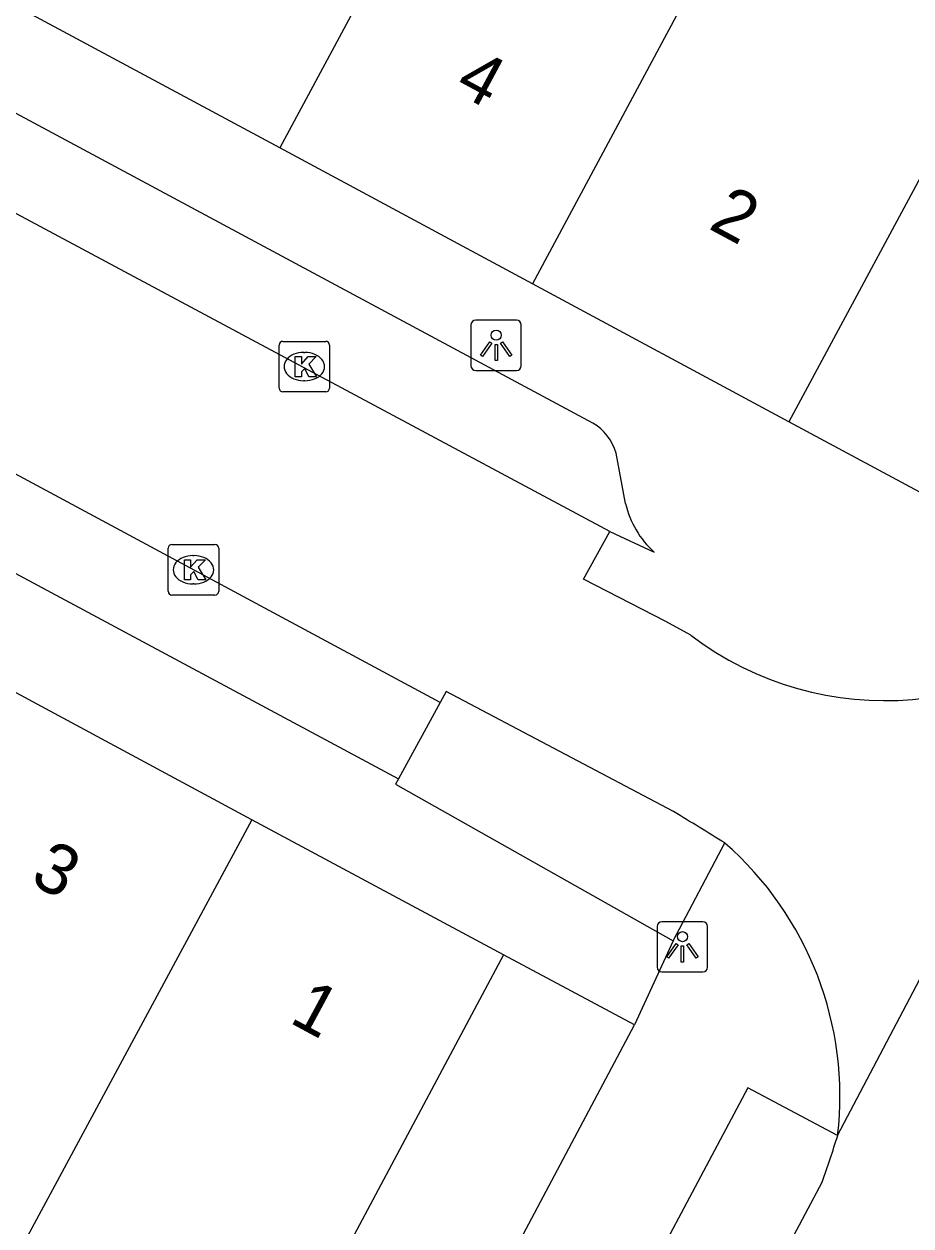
# Model space of a CAD drawing. Extents: x 159265 to 160143, y 383413 to 384319.
# Drawn here: x 159904.97 to 159922.53, y 383816.59 to 383840.41 of the extents above; entities that cross this region are included whole.
import ezdxf

# ---------------------------------------------------------------- set-up
doc = ezdxf.new("R2010")
doc.units = 0
for name, color, linetype in [('IMGEO_Kolk', 7, 'Continuous'), ('IMGEO_Lichtpunt', 7, 'Continuous'), ('IMGEO_Pand', 7, 'Continuous'), ('IMGEO_Pand_nummerreeks', 7, 'Continuous'), ('IMGEO_Parkeervlak_open', 7, 'Continuous'), ('IMGEO_Rijbaan_lokaal_open', 7, 'Continuous'), ('IMGEO_Voetpad_open', 7, 'Continuous')]:
    doc.layers.add(name, color=color, linetype=linetype)

msp = doc.modelspace()

# ---------------------------------------------------------------- linework, layer by layer
at = {"layer": 'IMGEO_Kolk'}
for p, q in [((159910.014, 383833.192), (159910.014, 383834.044)), ((159910.089, 383834.118), (159910.941, 383834.118)), ((159911.015, 383834.044), (159911.015, 383833.192)), ((159910.502, 383833.898), (159910.527, 383833.898)), ((159910.525, 383833.338), (159910.5, 383833.338)), ((159910.941, 383833.118), (159910.089, 383833.118)), ((159907.819, 383829.166), (159907.819, 383830.018)), ((159907.894, 383830.092), (159908.746, 383830.092)), ((159908.82, 383830.018), (159908.82, 383829.166)), ((159908.307, 383829.872), (159908.332, 383829.872)), ((159908.33, 383829.312), (159908.305, 383829.312)), ((159908.746, 383829.092), (159907.894, 383829.092))]:
    msp.add_line(p, q, dxfattribs=at)
for points in [[(159910.014, 383833.192), (159910.014, 383834.044)], [(159910.089, 383834.118), (159910.941, 383834.118)], [(159911.015, 383834.044), (159911.015, 383833.192)], [(159910.335, 383833.818), (159910.458, 383833.818), (159910.458, 383833.667), (159910.588, 383833.818), (159910.752, 383833.818), (159910.606, 383833.667), (159910.759, 383833.418), (159910.607, 383833.418), (159910.522, 383833.582), (159910.458, 383833.515), (159910.458, 383833.418), (159910.335, 383833.418), (159910.335, 383833.818)], [(159910.941, 383833.118), (159910.089, 383833.118)], [(159907.819, 383829.166), (159907.819, 383830.018)], [(159907.894, 383830.092), (159908.746, 383830.092)], [(159908.82, 383830.018), (159908.82, 383829.166)], [(159908.14, 383829.792), (159908.263, 383829.792), (159908.263, 383829.641), (159908.393, 383829.792), (159908.557, 383829.792), (159908.411, 383829.641), (159908.564, 383829.392), (159908.412, 383829.392), (159908.327, 383829.556), (159908.263, 383829.489), (159908.263, 383829.392), (159908.14, 383829.392), (159908.14, 383829.792)], [(159908.746, 383829.092), (159907.894, 383829.092)]]:
    msp.add_lwpolyline(points, dxfattribs=at)
for centre, start, end in [((159910.091, 383834.042), 91.552, 178.448), ((159910.091, 383834.042), 91.552, 178.448), ((159910.939, 383834.042), 1.552, 88.448), ((159910.939, 383834.042), 1.552, 88.448), ((159910.091, 383833.194), 181.552, 268.448), ((159910.091, 383833.194), 181.552, 268.448), ((159910.939, 383833.194), 271.552, 358.448), ((159910.939, 383833.194), 271.552, 358.448), ((159907.896, 383830.016), 91.552, 178.448), ((159907.896, 383830.016), 91.552, 178.448), ((159908.744, 383830.016), 1.552, 88.448), ((159908.744, 383830.016), 1.552, 88.448), ((159907.896, 383829.168), 181.552, 268.448), ((159907.896, 383829.168), 181.552, 268.448), ((159908.744, 383829.168), 271.552, 358.448), ((159908.744, 383829.168), 271.552, 358.448)]:
    msp.add_arc(centre, 0.0765, start, end, dxfattribs=at)
for centre, major_axis, ratio, start_param, end_param in [((159910.501, 383833.618), (-0.387, 0.002), 0.722429, 4.712389, 7.853982), ((159910.526, 383833.618), (-0.39, 0.002), 0.717154, 1.570796, 4.712389), ((159908.306, 383829.592), (-0.387, 0.002), 0.722429, 4.712389, 7.853982), ((159908.331, 383829.592), (-0.39, 0.002), 0.717154, 1.570796, 4.712389)]:
    msp.add_ellipse(centre, major_axis=major_axis, ratio=ratio, start_param=start_param, end_param=end_param, dxfattribs=at)
at = {"layer": 'IMGEO_Lichtpunt'}
for p, q in [((159914.717, 383834.538), (159913.909, 383834.538)), ((159914.717, 383834.538), (159913.909, 383834.538)), ((159913.815, 383834.443), (159913.815, 383833.636)), ((159913.815, 383834.443), (159913.815, 383833.636)), ((159914.811, 383833.636), (159914.811, 383834.443)), ((159914.811, 383833.636), (159914.811, 383834.443)), ((159913.909, 383833.542), (159914.717, 383833.542)), ((159913.909, 383833.542), (159914.717, 383833.542)), ((159918.405, 383822.619), (159917.597, 383822.619)), ((159918.405, 383822.619), (159917.597, 383822.619)), ((159917.503, 383822.524), (159917.503, 383821.717)), ((159917.503, 383822.524), (159917.503, 383821.717)), ((159918.499, 383821.717), (159918.499, 383822.524)), ((159918.499, 383821.717), (159918.499, 383822.524)), ((159917.597, 383821.623), (159918.405, 383821.623)), ((159917.597, 383821.623), (159918.405, 383821.623))]:
    msp.add_line(p, q, dxfattribs=at)
for points in [[(159914.189, 383834.107), (159914.228, 383834.079), (159914.04, 383833.817), (159914.002, 383833.844), (159914.189, 383834.107)], [(159914.291, 383834.059), (159914.338, 383834.059), (159914.338, 383833.737), (159914.291, 383833.737), (159914.291, 383834.059)], [(159914.401, 383834.079), (159914.439, 383834.106), (159914.626, 383833.844), (159914.587, 383833.816), (159914.401, 383834.079)], [(159917.877, 383822.188), (159917.916, 383822.16), (159917.728, 383821.898), (159917.69, 383821.925), (159917.877, 383822.188)], [(159917.979, 383822.14), (159918.026, 383822.14), (159918.026, 383821.818), (159917.979, 383821.818), (159917.979, 383822.14)], [(159918.089, 383822.16), (159918.127, 383822.187), (159918.314, 383821.925), (159918.275, 383821.897), (159918.089, 383822.16)]]:
    msp.add_lwpolyline(points, dxfattribs=at)
for centre in [(159914.314, 383834.241), (159918.002, 383822.322)]:
    msp.add_circle(centre, 0.0994, dxfattribs=at)
for centre, start, end in [((159913.909, 383834.443), 90, 180), ((159913.909, 383834.443), 90, 180), ((159914.717, 383834.443), 0, 90), ((159914.717, 383834.443), 0, 90), ((159913.909, 383833.636), 180, 270), ((159913.909, 383833.636), 180, 270), ((159914.717, 383833.636), 270, 0), ((159914.717, 383833.636), 270, 360), ((159917.597, 383822.524), 90, 180), ((159917.597, 383822.524), 90, 180), ((159918.405, 383822.524), 0, 90), ((159918.405, 383822.524), 0, 90), ((159917.597, 383821.717), 180, 270), ((159917.597, 383821.717), 180, 270), ((159918.405, 383821.717), 270, 0), ((159918.405, 383821.717), 270, 360)]:
    msp.add_arc(centre, 0.0946, start, end, dxfattribs=at)
at = {"layer": 'IMGEO_Pand'}
for points in [[(159922.267, 383848.751), (159915.033, 383835.258)], [(159924.28, 383847.668), (159925.06, 383847.248), (159924.813, 383846.788), (159927.988, 383845.08), (159924.98, 383839.49), (159924.107, 383839.959), (159920.111, 383832.524)], [(159914.014, 383845.379), (159910.031, 383837.951)], [(159910.031, 383837.951), (159905.03, 383840.644)], [(159915.033, 383835.258), (159910.031, 383837.951)], [(159920.111, 383832.524), (159915.033, 383835.258)], [(159909.479, 383824.639), (159904.462, 383827.336)], [(159909.479, 383824.639), (159902.225, 383811.174)], [(159914.461, 383821.96), (159909.479, 383824.639)], [(159914.461, 383821.96), (159910.498, 383814.534), (159908.155, 383815.782), (159904.902, 383809.733)]]:
    msp.add_lwpolyline(points, dxfattribs=at)
at = {"layer": 'IMGEO_Parkeervlak_open'}
msp.add_lwpolyline([(159913.206, 383826.962), (159912.378, 383825.451)], dxfattribs=at)
at = {"layer": 'IMGEO_Rijbaan_lokaal_open'}
for points in [[(159916.565, 383830.352), (159889.056, 383845.096)], [(159913.206, 383826.962), (159886.911, 383841.123)], [(159918.165, 383828.297), (159917.676, 383828.564), (159916.046, 383829.409), (159916.565, 383830.352)], [(159921.075, 383818.384), (159926.669, 383829.015)], [(159917.827, 383824.801), (159913.325, 383827.179), (159913.206, 383826.962)], [(159918.477, 383813.146), (159920.767, 383817.458)]]:
    msp.add_lwpolyline(points, dxfattribs=at)
for centre, radius, start, end in [((159922.019, 383833.372), 6.373, 232.7905, 316.8617), ((159828.558, 383678.08), 171.744, 58.28503, 58.68263), ((159914.446, 383819.157), 6.674, 353.3452, 48.7908), ((159895.45, 383826.393), 26.848, 340.5608, 342.6436)]:
    msp.add_arc(centre, radius, start, end, dxfattribs=at)
at = {"layer": 'IMGEO_Voetpad_open'}
for points in [[(159916.229, 383832.499), (159892.317, 383845.353)], [(159888.497, 383838.27), (159912.378, 383825.451)], [(159922.785, 383831.084), (159920.111, 383832.524)], [(159916.877, 383830.907), (159916.69, 383831.9)], [(159916.565, 383830.352), (159917.442, 383829.942)], [(159912.378, 383825.451), (159912.321, 383825.347), (159917.816, 383822.24)], [(159917.816, 383822.24), (159918.843, 383824.178)], [(159917.816, 383822.24), (159917.055, 383820.574)], [(159917.055, 383820.574), (159914.461, 383821.96)], [(159904.335, 383796.618), (159917.055, 383820.574)], [(159921.075, 383818.384), (159919.299, 383819.325), (159916.438, 383813.949), (159916.513, 383813.63)]]:
    msp.add_lwpolyline(points, dxfattribs=at)
for centre, radius, start, end in [((159915.678, 383831.598), 1.057, 16.624, 58.5409), ((159918.678, 383831.313), 1.846, 192.716, 227.9813)]:
    msp.add_arc(centre, radius, start, end, dxfattribs=at)

# ---------------------------------------------------------------- texts
at = {"layer": 'IMGEO_Pand_nummerreeks'}
for s, rotation, p in [('4', 331.7131, (159913.459, 383839.075)), ('2', 331.7131, (159918.493, 383836.365)), ('3', 331.7303, (159905.055, 383823.397)), ('1', 331.7303, (159910.193, 383820.634))]:
    msp.add_text(s, height=1, rotation=rotation, dxfattribs=at).set_placement(p)

doc.saveas('drawing.dxf')
